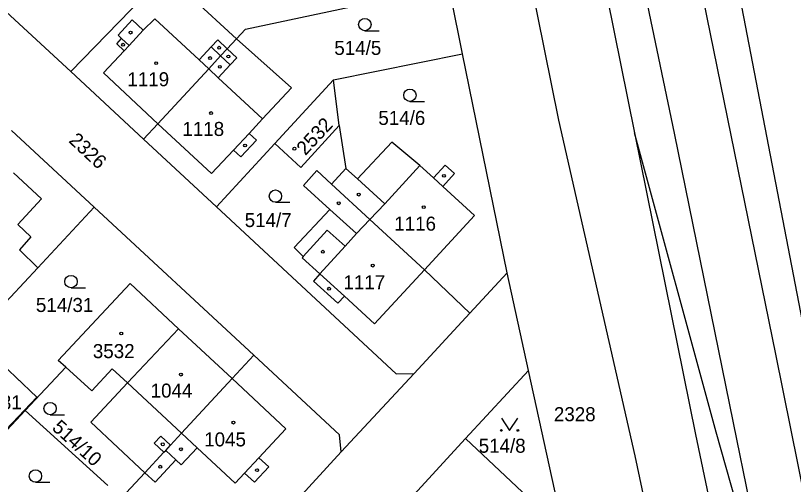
# Model space of a CAD drawing. Extents: x -679220 to -673243, y -1075091 to -1066557.
# Drawn here: x -675837.1 to -675742.9, y -1071799.9 to -1071743.1 of the extents above; entities that cross this region are included whole.
import ezdxf

# ---------------------------------------------------------------- set-up
doc = ezdxf.new("R2010")
doc.units = 0
for name, color, linetype in [('Hranice parcel', 7, 'Continuous'), ('Parcelní čísla', 7, 'Continuous'), ('Poz předměty', 7, 'Continuous'), ('Vnitřní kresba', 7, 'Continuous'), ('Značky budov', 7, 'Continuous'), ('Značky kultur', 7, 'Continuous')]:
    doc.layers.add(name, color=color, linetype=linetype)

msp = doc.modelspace()

# ---------------------------------------------------------------- linework, layer by layer
at = {"layer": 'Hranice parcel'}
for p, q in [((-675810.37, -1071745.94), (-675818.92, -1071738)), ((-675842.49, -1071738.77), (-675830.43, -1071749.89)), ((-675783, -1071747.74), (-675784.68, -1071739.46)), ((-675821.35, -1071740.52), (-675830.43, -1071749.89)), ((-675798.61, -1071750.9), (-675783, -1071747.74)), ((-675777.59, -1071774.28), (-675783, -1071747.74)), ((-675830.43, -1071749.89), (-675821.61, -1071758.08)), ((-675798.61, -1071750.9), (-675805.72, -1071758.6)), ((-675797.94, -1071756.44), (-675798.61, -1071750.9)), ((-675821.61, -1071758.08), (-675819.88, -1071756.2)), ((-675797.94, -1071756.44), (-675797.12, -1071761.62)), ((-675827.58, -1071766.32), (-675837.59, -1071757.04)), ((-675821.61, -1071758.08), (-675812.79, -1071766.27)), ((-675812.79, -1071766.27), (-675805.72, -1071758.6)), ((-675797.12, -1071761.62), (-675798.84, -1071763.51)), ((-675808.26, -1071784.24), (-675827.58, -1071766.32)), ((-675787.59, -1071773.89), (-675782.12, -1071779.17)), ((-675782.12, -1071779.17), (-675777.59, -1071774.28)), ((-675775, -1071786.1), (-675777.59, -1071774.28)), ((-675788.87, -1071786.46), (-675782.12, -1071779.17)), ((-675817.39, -1071781.03), (-675823.54, -1071787.61)), ((-675810.89, -1071787.05), (-675817.39, -1071781.03)), ((-675808.26, -1071784.24), (-675810.89, -1071787.05)), ((-675831.04, -1071785.69), (-675835.95, -1071790.96)), ((-675788.87, -1071786.46), (-675797.69, -1071795.96)), ((-675775, -1071786.1), (-675782.65, -1071794.34)), ((-675770.76, -1071805.49), (-675775, -1071786.1)), ((-675835.95, -1071790.96), (-675838.69, -1071793.89)), ((-675835.95, -1071790.96), (-675825.92, -1071800.04)), ((-675782.65, -1071794.34), (-675790.35, -1071802.75)), ((-675770.76, -1071805.49), (-675782.65, -1071794.34)), ((-675812.58, -1071812.11), (-675797.69, -1071795.96)), ((-675824.28, -1071801.52), (-675821.44, -1071798.48))]:
    msp.add_line(p, q, dxfattribs=at)
for points in [[(-675791.003, -1071658.205), (-675790.75, -1071659.46), (-675779.94, -1071713.34), (-675771.38, -1071755.76), (-675762.14, -1071796.42), (-675752.49, -1071841.88)], [(-675734.17, -1071838.14), (-675745.07, -1071784.11), (-675763.395, -1071694.187)], [(-675732.57, -1071825.94), (-675741.19, -1071783.47), (-675752.81, -1071723.11)], [(-675810.37, -1071745.94), (-675809.26, -1071744.74), (-675791.2, -1071740.86)], [(-675810.37, -1071745.94), (-675811.48, -1071747.13), (-675812.28, -1071747.99), (-675813.73, -1071749.55), (-675819.88, -1071756.2)], [(-675819.88, -1071756.2), (-675813.38, -1071762.25), (-675810.72, -1071759.39), (-675809.82, -1071760.22), (-675807.94, -1071758.21), (-675808.84, -1071757.37), (-675807.21, -1071755.62), (-675803.72, -1071751.87), (-675810.37, -1071745.94)], [(-675805.72, -1071758.6), (-675802.59, -1071761.49), (-675797.94, -1071756.44)], [(-675787.59, -1071773.89), (-675781.54, -1071767.34), (-675785.39, -1071763.79), (-675783.97, -1071762.25), (-675785.09, -1071761.22), (-675786.51, -1071762.76), (-675788.15, -1071761.25), (-675791.56, -1071758.44), (-675795.73, -1071762.88), (-675797.12, -1071761.62)], [(-675798.84, -1071763.51), (-675800.62, -1071761.89), (-675802.25, -1071763.69), (-675799.05, -1071766.6), (-675803.37, -1071771.19), (-675802.29, -1071772.3), (-675802.4, -1071772.43), (-675800.26, -1071774.39), (-675801.05, -1071775.26), (-675798.09, -1071777.96), (-675797.3, -1071777.09), (-675793.65, -1071780.44), (-675787.59, -1071773.89)], [(-675798.84, -1071763.51), (-675794.2, -1071767.82), (-675787.59, -1071773.89)], [(-675840.81, -1071780.5), (-675837.74, -1071777.22), (-675834.42, -1071773.65), (-675827.58, -1071766.32)], [(-675812.79, -1071766.27), (-675791.02, -1071786.49), (-675788.87, -1071786.46)], [(-675831.04, -1071785.69), (-675831.94, -1071784.87), (-675823.24, -1071775.56), (-675817.39, -1071781.03)], [(-675797.69, -1071795.96), (-675797.87, -1071793.87), (-675808.26, -1071784.24)], [(-675838.23, -1071793.24), (-675834.52, -1071789.33), (-675838.77, -1071785.29), (-675842.49, -1071789.2), (-675838.23, -1071793.24)], [(-675823.54, -1071787.61), (-675825.42, -1071785.9), (-675827.87, -1071788.58), (-675831.04, -1071785.69)], [(-675821.44, -1071798.48), (-675819.14, -1071795.99), (-675818.93, -1071795.77), (-675818.36, -1071795.14), (-675817.01, -1071793.7), (-675810.89, -1071787.05)], [(-675821.44, -1071798.48), (-675820.19, -1071799.64), (-675817.69, -1071796.92), (-675817.04, -1071797.53), (-675815.12, -1071795.47), (-675810.52, -1071799.76), (-675809.38, -1071798.54), (-675808.2, -1071799.64), (-675806.46, -1071797.78), (-675807.64, -1071796.67), (-675804.38, -1071793.18), (-675810.89, -1071787.05)], [(-675823.54, -1071787.61), (-675827.99, -1071792.36), (-675821.44, -1071798.48)]]:
    msp.add_lwpolyline(points, dxfattribs=at)
at = {"layer": 'Poz předměty'}
for p, q in [((-675763.65, -1071727.18), (-675757.39, -1071757.34)), ((-675767.7, -1071730.01), (-675762.17, -1071757.3)), ((-675752.28, -1071793.55), (-675762.17, -1071757.3)), ((-675762.17, -1071757.3), (-675754.78, -1071793.86)), ((-675757.39, -1071757.34), (-675750.23, -1071792.42)), ((-675750.23, -1071792.42), (-675741.3, -1071835.73)), ((-675754.78, -1071793.86), (-675748.18, -1071825.68)), ((-675746.4, -1071814.48), (-675752.28, -1071793.55))]:
    msp.add_line(p, q, dxfattribs=at)
at = {"layer": 'Vnitřní kresba'}
for p, q in [((-675824.7, -1071745.49), (-675822.98, -1071743.64)), ((-675822.98, -1071743.64), (-675821.65, -1071744.88)), ((-675821.65, -1071744.88), (-675820.23, -1071743.5)), ((-675820.23, -1071743.5), (-675814.88, -1071748.47)), ((-675821.65, -1071744.88), (-675823.37, -1071746.73)), ((-675824.86, -1071746.51), (-675824.28, -1071745.89)), ((-675824.28, -1071745.89), (-675824.7, -1071745.49)), ((-675823.37, -1071746.73), (-675824.28, -1071745.89)), ((-675813.43, -1071746.91), (-675812.64, -1071746.06)), ((-675812.64, -1071746.06), (-675811.48, -1071747.13)), ((-675823.95, -1071747.36), (-675824.86, -1071746.51)), ((-675823.37, -1071746.73), (-675823.95, -1071747.36)), ((-675814.88, -1071748.47), (-675813.43, -1071746.91)), ((-675813.43, -1071746.91), (-675812.28, -1071747.99)), ((-675826.47, -1071750.06), (-675823.95, -1071747.36)), ((-675812.28, -1071747.99), (-675811.12, -1071749.07)), ((-675811.48, -1071747.13), (-675810.32, -1071748.21)), ((-675814.88, -1071748.47), (-675813.73, -1071749.55)), ((-675810.32, -1071748.21), (-675811.12, -1071749.07)), ((-675813.73, -1071749.55), (-675812.57, -1071750.63)), ((-675811.12, -1071749.07), (-675812.57, -1071750.63)), ((-675819.88, -1071756.2), (-675826.47, -1071750.06)), ((-675812.57, -1071750.63), (-675807.21, -1071755.62)), ((-675810.72, -1071759.39), (-675808.84, -1071757.37)), ((-675837.37, -1071762.17), (-675833.95, -1071765.32)), ((-675792.42, -1071765.89), (-675788.15, -1071761.25)), ((-675795.73, -1071762.88), (-675792.42, -1071765.89)), ((-675786.51, -1071762.76), (-675785.39, -1071763.79)), ((-675836.85, -1071768.43), (-675833.95, -1071765.32)), ((-675794.2, -1071767.82), (-675792.42, -1071765.89)), ((-675799.05, -1071766.6), (-675795.83, -1071769.52)), ((-675795.83, -1071769.52), (-675794.2, -1071767.82)), ((-675836.85, -1071768.43), (-675835.27, -1071769.92)), ((-675802.29, -1071772.3), (-675799.37, -1071769.09)), ((-675799.37, -1071769.09), (-675797.21, -1071771.04)), ((-675797.21, -1071771.04), (-675795.83, -1071769.52)), ((-675835.27, -1071769.92), (-675836.65, -1071771.49)), ((-675836.65, -1071771.49), (-675834.42, -1071773.65)), ((-675800.26, -1071774.39), (-675797.21, -1071771.04)), ((-675800.26, -1071774.39), (-675797.3, -1071777.09)), ((-675817.01, -1071793.7), (-675823.54, -1071787.61)), ((-675819.53, -1071794.06), (-675820.31, -1071794.9)), ((-675818.36, -1071795.14), (-675819.53, -1071794.06)), ((-675815.12, -1071795.47), (-675817.01, -1071793.7)), ((-675820.31, -1071794.9), (-675819.14, -1071795.99)), ((-675818.93, -1071795.77), (-675817.69, -1071796.92)), ((-675807.64, -1071796.67), (-675809.38, -1071798.54))]:
    msp.add_line(p, q, dxfattribs=at)
at = {"layer": 'Značky budov'}
for centre in [(-675823.187, -1071745.169), (-675824.097, -1071746.639), (-675812.457, -1071746.999), (-675811.347, -1071748.059), (-675820.087, -1071748.869), (-675813.557, -1071748.249), (-675812.377, -1071749.309), (-675813.437, -1071754.909), (-675809.327, -1071758.839), (-675803.347, -1071759.229), (-675785.247, -1071762.519), (-675795.557, -1071764.789), (-675797.987, -1071765.839), (-675787.697, -1071766.309), (-675799.907, -1071771.709), (-675793.867, -1071773.389), (-675799.157, -1071776.189), (-675824.307, -1071781.619), (-675817.087, -1071786.589), (-675810.737, -1071792.409), (-675819.287, -1071795.039), (-675817.087, -1071795.639), (-675819.587, -1071797.759), (-675807.877, -1071798.169)]:
    msp.add_circle(centre, 0.175, dxfattribs=at)
at = {"layer": 'Značky kultur'}
for p, q in [((-675794.823, -1071744.94), (-675793.073, -1071744.94)), ((-675789.363, -1071753.51), (-675787.613, -1071753.51)), ((-675805.653, -1071765.72), (-675803.903, -1071765.72)), ((-675830.393, -1071776.08), (-675828.643, -1071776.08)), ((-675832.933, -1071791.46), (-675831.183, -1071791.46)), ((-675834.703, -1071799.63), (-675832.953, -1071799.63))]:
    msp.add_line(p, q, dxfattribs=at)
msp.add_lwpolyline([(-675778.29, -1071791.859), (-675777.29, -1071793.36), (-675776.29, -1071791.859)], dxfattribs=at)
for centre, radius in [((-675794.823, -1071744.19), 0.75), ((-675789.363, -1071752.76), 0.75), ((-675805.653, -1071764.97), 0.75), ((-675830.393, -1071775.33), 0.75), ((-675832.933, -1071790.71), 0.75), ((-675778.29, -1071793.359), 0.1), ((-675776.29, -1071793.359), 0.1), ((-675834.703, -1071798.88), 0.75)]:
    msp.add_circle(centre, radius, dxfattribs=at)

# ---------------------------------------------------------------- texts
at = {"layer": 'Parcelní čísla'}
for s, p in [('514/5', (-675798.518, -1071747.87)), ('1119', (-675823.574, -1071751.67)), ('514/6', (-675793.188, -1071756.35)), ('1118', (-675816.914, -1071757.69)), ('514/7', (-675809.368, -1071768.72)), ('1116', (-675791.264, -1071769.16)), ('1117', (-675797.414, -1071776.259)), ('514/31', (-675834.647, -1071779.009)), ('3532', (-675827.754, -1071784.6)), ('1044', (-675820.754, -1071789.38)), ('2531', (-675841.414, -1071790.8)), ('2328', (-675771.934, -1071792.239)), ('1045', (-675814.274, -1071795.29)), ('514/8', (-675781.038, -1071796.06))]:
    msp.add_text(s, height=1.7, dxfattribs=at).set_placement(p)
for s, rotation, p in [('2532', 47, (-675802.026, -1071760.144)), ('2326', 317, (-675830.774, -1071758.363)), ('514/10', 318, (-675832.802, -1071793.18))]:
    msp.add_text(s, height=1.7, rotation=rotation, dxfattribs=at).set_placement(p)

doc.saveas('drawing.dxf')
